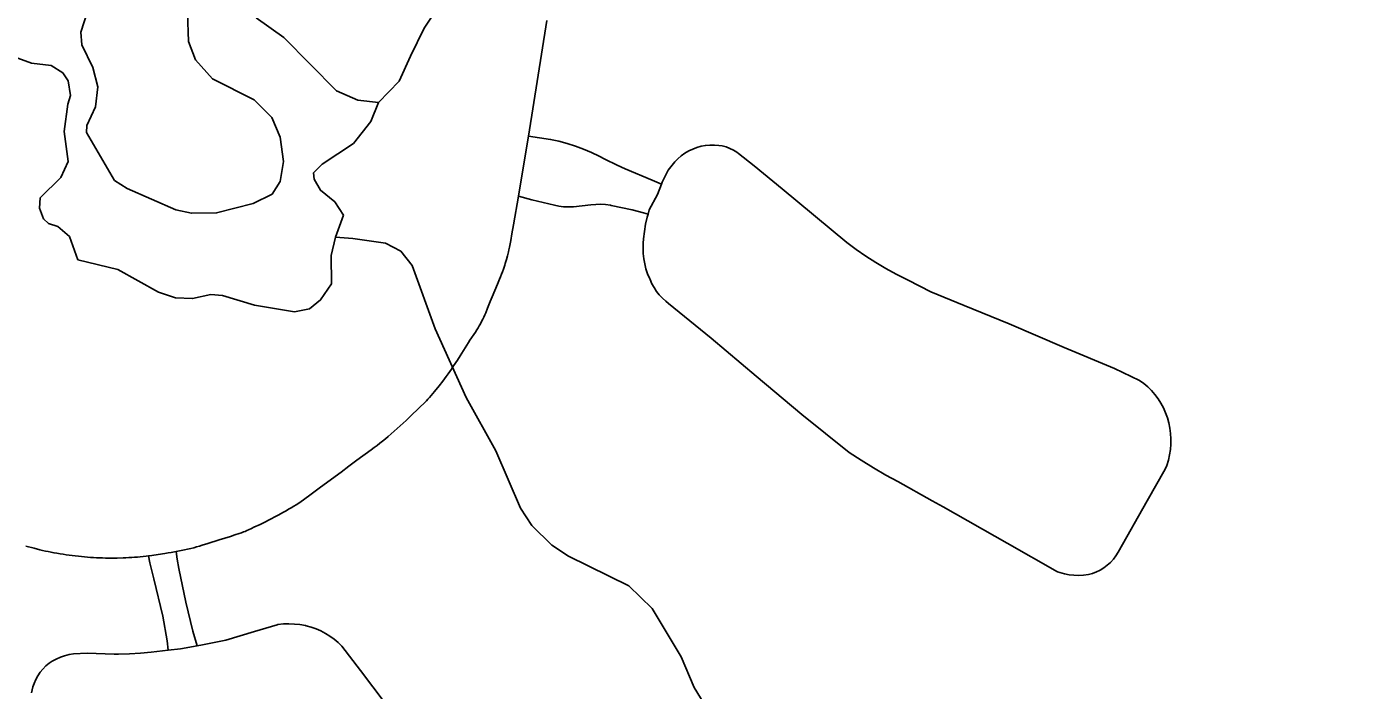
# Model space of a CAD drawing. Extents: x -19 to 366, y -4 to 359.
# Drawn here: x 143.807 to 144.332, y 192.636 to 192.895 of the extents above; entities that cross this region are included whole.
import ezdxf

# ---------------------------------------------------------------- set-up
doc = ezdxf.new("R2010")
doc.units = 0
for name, color, linetype in [('R_Striping', 7, 'Continuous'), ('R_Temp Easement', 7, 'Continuous'), ('Sheet Fence', 7, 'Continuous')]:
    doc.layers.add(name, color=color, linetype=linetype)

msp = doc.modelspace()

# ---------------------------------------------------------------- linework, layer by layer
at = {"layer": 'R_Striping'}
for points in [[(144.00994, 192.89801), (144.00277, 192.85277)], [(144.00277, 192.85277), (144.00066, 192.8403), (143.99878, 192.82925)], [(144.00277, 192.85277), (144.01136, 192.85145), (144.01463, 192.85072), (144.01787, 192.84984), (144.0211, 192.84882), (144.02424, 192.84765), (144.02736, 192.84635), (144.03038, 192.84491), (144.03257, 192.84376), (144.03743, 192.8414), (144.04046, 192.83993), (144.05103, 192.83557), (144.05473, 192.83392)], [(144.05473, 192.83392), (144.05504, 192.83469), (144.05738, 192.83938), (144.05946, 192.84206), (144.05994, 192.84266), (144.06115, 192.84391), (144.06247, 192.84503), (144.06389, 192.84604), (144.06537, 192.84693), (144.06694, 192.84768), (144.06855, 192.84828), (144.07022, 192.84875), (144.07192, 192.84907), (144.07364, 192.84924), (144.07539, 192.84925), (144.07713, 192.84912), (144.07851, 192.8489), (144.08001, 192.84848), (144.08147, 192.84793), (144.08287, 192.84723), (144.08419, 192.84641), (144.08478, 192.84597), (144.09099, 192.84106), (144.10194, 192.83209), (144.12715, 192.81108), (144.13086, 192.80837), (144.13463, 192.80578), (144.13851, 192.80331), (144.14247, 192.80098), (144.14649, 192.79877), (144.1506, 192.7967), (144.15125, 192.79637), (144.1601, 192.7918), (144.17305, 192.78649), (144.19074, 192.77934), (144.21213, 192.77003), (144.23191, 192.76191), (144.24169, 192.75719), (144.24334, 192.75597), (144.24489, 192.75463), (144.24636, 192.75318), (144.2477, 192.75162), (144.24891, 192.74998), (144.25001, 192.74824), (144.25099, 192.74643), (144.25182, 192.74456), (144.25255, 192.74258), (144.2531, 192.74056), (144.25354, 192.73851), (144.25382, 192.73643), (144.25393, 192.73434), (144.25392, 192.73225), (144.25375, 192.73016), (144.25341, 192.72809), (144.25293, 192.72599), (144.25228, 192.72393), (144.25175, 192.72248), (144.24471, 192.71006), (144.23335, 192.68996), (144.23245, 192.68855), (144.23144, 192.68723), (144.2303, 192.68601), (144.22907, 192.6849), (144.22773, 192.6839), (144.22631, 192.68303), (144.22599, 192.68288)], [(144.04947, 192.82216), (144.04994, 192.82385), (144.0531, 192.82986), (144.05473, 192.83392)], [(143.99878, 192.82925), (143.99687, 192.81803), (143.99624, 192.81447), (143.99575, 192.81186), (143.99551, 192.81055), (143.99524, 192.80933), (143.99501, 192.80825), (143.99484, 192.80749), (143.99446, 192.80597), (143.99406, 192.80445), (143.99384, 192.8037), (143.99363, 192.80294), (143.99339, 192.8022), (143.99315, 192.80145), (143.99289, 192.80071), (143.99254, 192.79972), (143.99217, 192.79872), (143.99177, 192.79773), (143.99137, 192.79675), (143.99056, 192.79478), (143.9885, 192.78988), (143.98777, 192.78811), (143.98672, 192.78545), (143.98599, 192.78368), (143.98561, 192.78281), (143.98521, 192.78194), (143.98481, 192.78108), (143.98439, 192.78023), (143.98394, 192.77938), (143.98346, 192.77855), (143.98297, 192.77773), (143.98245, 192.77691), (143.98193, 192.7761), (143.97982, 192.77288), (143.9793, 192.77207), (143.976, 192.7668), (143.97489, 192.76506), (143.97433, 192.76419), (143.97317, 192.76246), (143.9726, 192.76165), (143.97194, 192.76073), (143.97124, 192.75976), (143.97053, 192.75878), (143.96917, 192.75695), (143.96775, 192.75508), (143.96593, 192.75284), (143.96531, 192.75208), (143.96465, 192.7513), (143.96398, 192.75055), (143.96334, 192.74985), (143.96277, 192.74925), (143.95941, 192.74593), (143.95713, 192.74373), (143.95483, 192.74155), (143.95367, 192.74048), (143.95252, 192.73941), (143.95135, 192.73835), (143.95017, 192.7373), (143.94899, 192.73626), (143.94779, 192.73523), (143.94673, 192.73434), (143.94564, 192.73346), (143.94455, 192.7326), (143.94347, 192.73175), (143.94236, 192.73091), (143.94124, 192.73007), (143.93564, 192.72595), (143.93251, 192.72361), (143.92945, 192.72136), (143.92138, 192.71544), (143.91668, 192.71192), (143.91573, 192.71122), (143.91478, 192.71054), (143.91381, 192.70987), (143.91283, 192.70921), (143.91186, 192.70857), (143.91088, 192.70796), (143.90988, 192.70736), (143.9089, 192.70677), (143.90788, 192.70619), (143.90688, 192.70563), (143.90483, 192.70452), (143.90075, 192.70236), (143.90007, 192.70202), (143.89932, 192.70165), (143.89773, 192.7009), (143.89533, 192.69982), (143.89437, 192.69933), (143.89316, 192.69874), (143.8925, 192.69843), (143.89185, 192.69815), (143.89129, 192.69792), (143.89047, 192.69762), (143.88962, 192.69732), (143.88791, 192.69674), (143.8862, 192.6962), (143.88169, 192.69478), (143.87731, 192.69337), (143.8751, 192.69269), (143.874, 192.69237)], [(143.99878, 192.82925), (144.00406, 192.82781), (144.01282, 192.82573), (144.01456, 192.82534), (144.01634, 192.82511), (144.01812, 192.82502), (144.01992, 192.82508), (144.02027, 192.82512), (144.02709, 192.82584), (144.02901, 192.82604), (144.03095, 192.82608), (144.03285, 192.82596), (144.03477, 192.8257), (144.03506, 192.82565), (144.04326, 192.82385), (144.04774, 192.82279), (144.04947, 192.82216)], [(144.22599, 192.68288), (144.22482, 192.6823), (144.22327, 192.6817), (144.22168, 192.68125), (144.21977, 192.681), (144.2179, 192.68092), (144.216, 192.68098), (144.21415, 192.6812), (144.21229, 192.68156), (144.21047, 192.68207), (144.20959, 192.68238), (144.18986, 192.69353), (144.1649, 192.70772), (144.16056, 192.71014), (144.14714, 192.71761), (144.14242, 192.72019), (144.13758, 192.723), (144.1328, 192.72595), (144.12814, 192.72902), (144.10965, 192.74386), (144.09172, 192.75882), (144.07418, 192.77368), (144.0575, 192.78733), (144.05636, 192.78819), (144.05507, 192.78935), (144.05385, 192.79063), (144.05276, 192.792), (144.05182, 192.79347), (144.05097, 192.79501), (144.05028, 192.79661), (144.05013, 192.79695), (144.04931, 192.79883), (144.04866, 192.80078), (144.04815, 192.80276), (144.04778, 192.80478), (144.04756, 192.80681), (144.0475, 192.80886), (144.0476, 192.81091), (144.04772, 192.81251), (144.04804, 192.81539), (144.04852, 192.81824), (144.04917, 192.82106), (144.04947, 192.82216)], [(143.85408, 192.68856), (143.85313, 192.68845), (143.85202, 192.68833), (143.85089, 192.68822), (143.84978, 192.68812), (143.84864, 192.68803), (143.84753, 192.68795), (143.8464, 192.68788), (143.84529, 192.68782), (143.84415, 192.68778), (143.84188, 192.68772), (143.84072, 192.6877), (143.8384, 192.6877), (143.83724, 192.68772), (143.83608, 192.68774), (143.83375, 192.68783), (143.83261, 192.68789), (143.83145, 192.68797), (143.83029, 192.68805), (143.8291, 192.68815), (143.82789, 192.68827), (143.8267, 192.68839), (143.82549, 192.68853), (143.8243, 192.68867), (143.82309, 192.68883), (143.8219, 192.689), (143.82071, 192.68918), (143.8195, 192.68937), (143.81831, 192.68957), (143.81714, 192.68979), (143.81602, 192.69), (143.81492, 192.69023), (143.81383, 192.69047), (143.81271, 192.69073), (143.81161, 192.69099), (143.80941, 192.69155), (143.80614, 192.69242)], [(143.86494, 192.69028), (143.86433, 192.69016), (143.86303, 192.68993), (143.86176, 192.68971), (143.86049, 192.68949), (143.85792, 192.68909), (143.85535, 192.68873), (143.85408, 192.68856)], [(143.874, 192.69237), (143.87289, 192.69206), (143.87179, 192.69176), (143.87066, 192.69149), (143.86941, 192.6912), (143.86814, 192.69093), (143.86687, 192.69066), (143.86494, 192.69028)], [(143.87313, 192.65337), (143.87147, 192.6591), (143.86866, 192.6705), (143.86592, 192.68363), (143.86529, 192.68731), (143.86494, 192.69028)], [(143.86174, 192.65172), (143.86137, 192.65536), (143.85976, 192.66493), (143.85614, 192.67964), (143.85468, 192.68588), (143.85408, 192.68856)], [(143.9519, 192.62404), (143.93698, 192.64376), (143.92969, 192.65319), (143.92825, 192.65462), (143.9267, 192.65595), (143.92505, 192.65716), (143.92334, 192.65825), (143.92153, 192.6592), (143.91968, 192.66002), (143.91774, 192.6607), (143.91579, 192.66123), (143.91545, 192.66131), (143.91331, 192.66169), (143.91117, 192.66192), (143.90901, 192.662), (143.90686, 192.66193), (143.90471, 192.6617), (143.90436, 192.66165), (143.89555, 192.65902), (143.88438, 192.65565), (143.87518, 192.65376), (143.87313, 192.65337)], [(143.87313, 192.65337), (143.86658, 192.65215), (143.86174, 192.65172)], [(143.86174, 192.65172), (143.85516, 192.65093), (143.85093, 192.65054), (143.84667, 192.65028), (143.84239, 192.65013), (143.84062, 192.6501), (143.83011, 192.65046), (143.82479, 192.65027), (143.82302, 192.64997), (143.82131, 192.64953), (143.81964, 192.64894), (143.81801, 192.64821), (143.81645, 192.64734), (143.81528, 192.64657), (143.81401, 192.6455), (143.81284, 192.64431), (143.81179, 192.64303), (143.81086, 192.64166), (143.81005, 192.6402), (143.80939, 192.63868), (143.80891, 192.6373), (143.80841, 192.63502)]]:
    msp.add_lwpolyline(points, dxfattribs=at)
at = {"layer": 'R_Temp Easement'}
for points in [[(143.86942, 192.9009), (143.8697, 192.88972), (143.87242, 192.88253), (143.87912, 192.87519), (143.89548, 192.86698), (143.90236, 192.86002), (143.90565, 192.85228), (143.90687, 192.8428), (143.90562, 192.83502), (143.90244, 192.83006), (143.89508, 192.82639), (143.88071, 192.82267), (143.87086, 192.82259), (143.86479, 192.82387), (143.84577, 192.83224), (143.84081, 192.83542), (143.82985, 192.85411), (143.83001, 192.85695), (143.83336, 192.86419), (143.83424, 192.87197), (143.83228, 192.87954), (143.82803, 192.88842), (143.82761, 192.89335), (143.83019, 192.90152)], [(143.96586, 192.90076), (143.96195, 192.89502), (143.95653, 192.88399), (143.95207, 192.87428), (143.944, 192.86587)], [(143.93036, 192.82176), (143.92691, 192.82704), (143.92137, 192.83154), (143.91887, 192.83589), (143.91866, 192.83835), (143.92204, 192.84179), (143.93428, 192.84986), (143.94103, 192.85845), (143.944, 192.86587), (143.93603, 192.86675), (143.92766, 192.87048), (143.90702, 192.89136), (143.89615, 192.89904)], [(143.92722, 192.8132), (143.92557, 192.80598), (143.92567, 192.79498), (143.92137, 192.78868), (143.91704, 192.78523), (143.91118, 192.78405), (143.89562, 192.78657), (143.88308, 192.79045), (143.87853, 192.79079), (143.87134, 192.78921), (143.86471, 192.78954), (143.85806, 192.79176), (143.84207, 192.80054), (143.8265, 192.80439), (143.8232, 192.81347), (143.81861, 192.81741), (143.815, 192.81852), (143.81309, 192.8204), (143.81154, 192.82456), (143.8117, 192.82854), (143.81977, 192.83658), (143.82275, 192.84286), (143.82113, 192.8546), (143.82255, 192.86524), (143.82366, 192.86866), (143.82266, 192.87434), (143.82055, 192.87755), (143.81598, 192.88035), (143.80839, 192.88124), (143.77646, 192.89292)], [(144.09091, 192.59874), (144.06745, 192.63704), (144.06242, 192.64914), (144.05108, 192.66801), (144.04191, 192.67684), (144.01831, 192.68841), (144.01183, 192.69271), (144.00399, 192.70042), (143.99958, 192.70722), (143.98991, 192.7297), (143.97836, 192.75047), (143.96618, 192.7773), (143.95725, 192.80207), (143.95284, 192.80772), (143.94675, 192.81089), (143.93404, 192.81268), (143.92722, 192.8132), (143.93036, 192.82176)]]:
    msp.add_lwpolyline(points, dxfattribs=at)
at = {"layer": 'Sheet Fence'}
for points in [[(146.77834, 1.69699), (146.57878, 10.31313), (146.37852, 18.92942), (146.17757, 27.54584), (145.97591, 36.16241), (145.77356, 44.77911), (145.57052, 53.39596), (145.36679, 62.01295), (145.16236, 70.63008), (144.95724, 79.24735), (144.75142, 87.86477), (144.54492, 96.48232), (144.33773, 105.10002), (144.12986, 113.71787), (143.92129, 122.33585), (143.71204, 130.95398), (143.5021, 139.57225), (143.29148, 148.19067), (143.08018, 156.80923), (142.8682, 165.42794), (142.65553, 174.04679), (142.44218, 182.66579), (142.22816, 191.28493), (142.01345, 199.90421), (141.79807, 208.52365), (141.58202, 217.14322), (141.36528, 225.76295), (141.14788, 234.38282), (140.9298, 243.00284), (140.71105, 251.623), (140.49162, 260.24332), (140.27153, 268.86377), (140.05077, 277.48438), (139.82934, 286.10514), (139.60724, 294.72604), (139.38447, 303.34709), (139.16105, 311.96829), (138.93695, 320.58964), (138.7122, 329.21114), (138.48678, 337.83278), (138.2607, 346.45458)], [(0, 189.51617), (7.11214, 189.52059), (14.22427, 189.53386), (21.33637, 189.55597), (28.44845, 189.58693), (35.56048, 189.62672), (42.67245, 189.67537), (49.78436, 189.73285), (56.89619, 189.79918), (64.00793, 189.87436), (71.11958, 189.95838), (78.23111, 190.05124), (85.34253, 190.15294), (92.45381, 190.26349), (99.56495, 190.38288), (106.67593, 190.51112), (113.78675, 190.6482), (120.89739, 190.79412), (128.00785, 190.94888), (135.11811, 191.11248), (142.22816, 191.28493), (149.33799, 191.46621), (156.44759, 191.65634), (163.55694, 191.85531), (170.66605, 192.06312), (177.77489, 192.27977), (184.88345, 192.50526), (191.99173, 192.73959), (199.09971, 192.98276), (206.20739, 193.23477), (213.31474, 193.49561), (220.42177, 193.7653), (227.52845, 194.04382), (234.63479, 194.33118), (241.74076, 194.62738), (248.84635, 194.93241), (255.95157, 195.24628), (263.05638, 195.56898), (270.16079, 195.90052), (277.26478, 196.24089), (284.36834, 196.5901), (291.47147, 196.94814), (298.57414, 197.31501), (305.67635, 197.69072), (312.77809, 198.07525), (319.87934, 198.46862), (326.9801, 198.87082), (334.08035, 199.28185), (341.18009, 199.7017)]]:
    msp.add_spline(points, degree=3, dxfattribs=at)

doc.saveas('drawing.dxf')
